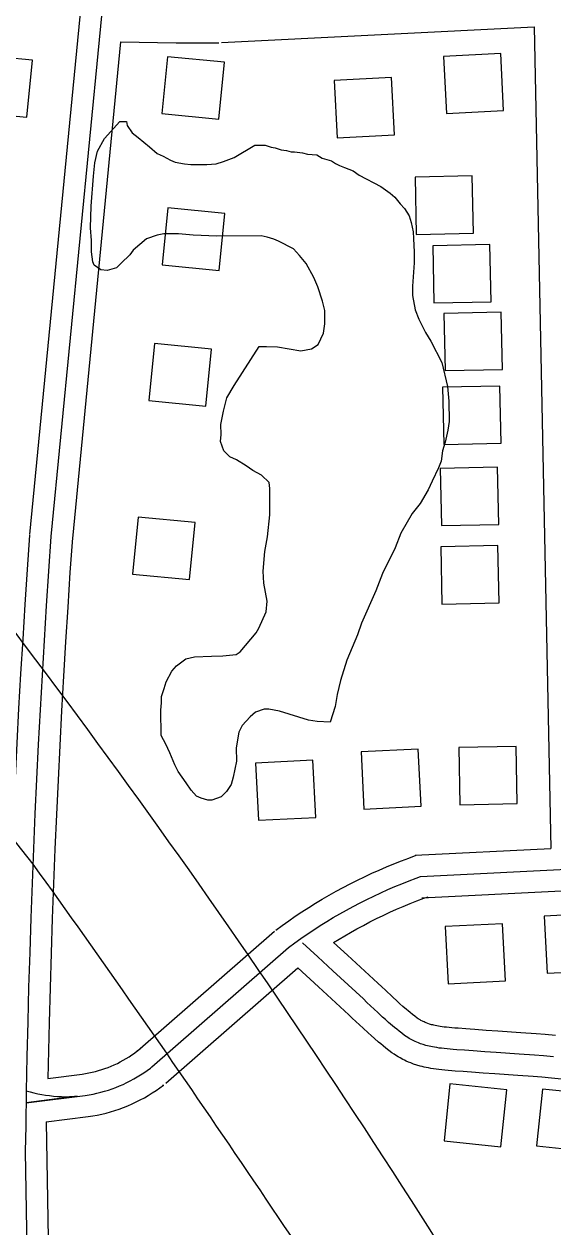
# Model space of a CAD drawing. Extents: x 3313442 to 3351311, y 721974 to 747360.
# Drawn here: x 3333635 to 3334005, y 737227 to 738067 of the extents above; entities that cross this region are included whole.
import ezdxf

# ---------------------------------------------------------------- set-up
doc = ezdxf.new("R2010")
doc.units = 0
for name, color, linetype in [('V-BLDG-OTLN', 7, 'Continuous'), ('V-ROAD-CNTR', 7, 'Continuous'), ('V-SITE-VEGE', 7, 'Continuous')]:
    doc.layers.add(name, color=color, linetype=linetype)

msp = doc.modelspace()

# ---------------------------------------------------------------- linework, layer by layer
at = {"layer": 'V-BLDG-OTLN'}
for points in [[(3333637.32, 738001.77), (3333641.19, 738041.58), (3333601.37, 738045.44), (3333597.51, 738005.63)], [(3333968.16, 738046.36), (3333928.21, 738044.33), (3333930.24, 738004.38), (3333970.19, 738006.42)], [(3333735.43, 738044.14), (3333731.56, 738004.33), (3333771.37, 738000.47), (3333775.24, 738040.28)], [(3333891.92, 738029.49), (3333851.97, 738027.45), (3333854.01, 737987.51), (3333893.95, 737989.54)], [(3333949.17, 737920.81), (3333948.35, 737960.8), (3333908.36, 737959.99), (3333909.18, 737920)], [(3333735.7, 737938.48), (3333731.83, 737898.67), (3333771.65, 737894.81), (3333775.51, 737934.62)], [(3333961.48, 737872.91), (3333960.66, 737912.9), (3333920.67, 737912.09), (3333921.49, 737872.1)], [(3333969.34, 737825.62), (3333968.52, 737865.61), (3333928.53, 737864.79), (3333929.35, 737824.8)], [(3333726.27, 737843.68), (3333722.4, 737803.87), (3333762.21, 737800), (3333766.08, 737839.82)], [(3333968.41, 737774.01), (3333967.59, 737814.01), (3333927.6, 737813.19), (3333928.42, 737773.2)], [(3333966.76, 737717.36), (3333965.94, 737757.35), (3333925.95, 737756.53), (3333926.76, 737716.54)], [(3333714.9, 737722.5), (3333711.04, 737682.69), (3333750.85, 737678.83), (3333754.72, 737718.64)], [(3333967.08, 737662.54), (3333966.26, 737702.54), (3333926.27, 737701.72), (3333927.08, 737661.73)], [(3333872.6, 737518.43), (3333912.55, 737520.43), (3333910.55, 737560.38), (3333870.6, 737558.38)], [(3333979.68, 737522.31), (3333978.86, 737562.3), (3333938.87, 737561.48), (3333939.69, 737521.49)], [(3333799.03, 737510.66), (3333838.98, 737512.67), (3333836.98, 737552.62), (3333797.03, 737550.61)], [(3334038.45, 737445.76), (3333998.5, 737443.76), (3334000.51, 737403.81), (3334040.46, 737405.81)], [(3333969.41, 737438.38), (3333929.46, 737436.37), (3333931.46, 737396.42), (3333971.41, 737398.43)], [(3333972.49, 737322.39), (3333932.7, 737326.51), (3333928.57, 737286.73), (3333968.36, 737282.6)], [(3334037.11, 737318.78), (3333997.32, 737322.91), (3333993.19, 737283.12), (3334032.98, 737279)]]:
    msp.add_lwpolyline(points, close=True, dxfattribs=at)
at = {"layer": 'V-ROAD-CNTR'}
for points in [[(3333641.62, 737480.04), (3333014.09, 738274), (3332253.34, 739234.13)], [(3333747.87, 738735.6), (3333748.38, 738680.63), (3333654.06, 737708.93)], [(3333733.01, 738719.95), (3333733.37, 738681.29), (3333639.13, 737710.38)], [(3333773.06, 738053.94), (3333991.45, 738065.06)], [(3333991.45, 738065.06), (3334003.17, 737490.92)], [(3333702.69, 738054.6), (3333668.99, 737707.48)], [(3333702.68, 738054.59), (3333741.62, 738053.87), (3333750.54, 738053.79), (3333759.45, 738053.78), (3333768.35, 738053.86), (3333771.36, 738053.91)], [(3333639.1, 737709.96), (3333637.42, 737685.75), (3333635.82, 737661.5), (3333634.3, 737637.25), (3333632.86, 737612.99), (3333631.5, 737588.73), (3333630.22, 737564.47), (3333629.01, 737540.2), (3333627.89, 737515.92), (3333626.85, 737491.65), (3333625.52, 737458.02)], [(3333654.06, 737708.93), (3333652.39, 737684.73), (3333650.79, 737660.54), (3333649.27, 737636.34), (3333647.83, 737612.13), (3333646.47, 737587.92), (3333645.2, 737563.7), (3333644, 737539.48), (3333642.88, 737515.26), (3333641.84, 737491.03), (3333640.88, 737466.8), (3333640, 737442.57), (3333639.2, 737418.33), (3333638.48, 737394.09), (3333637.85, 737369.85), (3333637.29, 737345.61), (3333636.81, 737321.36), (3333636.41, 737297.11), (3333636.16, 737279.18)], [(3333669.03, 737707.89), (3333667.35, 737683.72), (3333665.76, 737659.57), (3333664.24, 737635.42), (3333662.81, 737611.26), (3333661.45, 737587.1), (3333660.18, 737562.93), (3333658.98, 737538.76), (3333657.86, 737514.59), (3333656.83, 737490.41), (3333655.87, 737466.23), (3333654.99, 737442.05), (3333654.2, 737417.86), (3333653.48, 737393.67), (3333652.84, 737369.48), (3333651.94, 737330.35)], [(3333912.26, 737471.34), (3334511.59, 737501.43)], [(3333908.52, 737486.17), (3334003.17, 737490.92)], [(3333811.12, 737433.99), (3333815.54, 737437.22), (3333820.1, 737440.44), (3333824.7, 737443.6), (3333829.36, 737446.69), (3333834.05, 737449.71), (3333838.8, 737452.65), (3333843.58, 737455.53), (3333848.41, 737458.34), (3333853.28, 737461.07), (3333858.19, 737463.73), (3333863.14, 737466.32), (3333868.12, 737468.83), (3333873.15, 737471.26), (3333878.21, 737473.63), (3333883.3, 737475.91), (3333888.43, 737478.12), (3333893.59, 737480.26), (3333898.78, 737482.31), (3333903.98, 737484.28), (3333909.24, 737486.21)], [(3333913.02, 737456.36), (3334512.34, 737486.45)], [(3333819.97, 737421.88), (3333824.3, 737425.04), (3333828.67, 737428.13), (3333833.09, 737431.16), (3333837.56, 737434.13), (3333842.07, 737437.03), (3333846.62, 737439.86), (3333851.21, 737442.62), (3333855.85, 737445.31), (3333860.52, 737447.93), (3333865.23, 737450.49), (3333869.98, 737452.97), (3333874.77, 737455.38), (3333879.59, 737457.72), (3333884.45, 737459.99), (3333889.34, 737462.18), (3333894.26, 737464.3), (3333899.22, 737466.35), (3333904.2, 737468.32), (3333909.21, 737470.22), (3333912.26, 737471.34)], [(3333851.37, 737425.36), (3333863.29, 737432.28), (3333867.76, 737434.8), (3333872.28, 737437.24), (3333876.83, 737439.62), (3333881.42, 737441.93), (3333886.04, 737444.18), (3333890.69, 737446.35), (3333895.38, 737448.45), (3333900.1, 737450.48), (3333904.84, 737452.45), (3333909.62, 737454.34), (3333914.44, 737456.16), (3333917.41, 737457.25)], [(3333714.59, 737349.65), (3333810.09, 737433.17)], [(3334005.01, 737345.43), (3333998, 737346.04), (3333991.87, 737346.51), (3333981.14, 737347.27), (3333965.03, 737348.36), (3333956.98, 737348.94), (3333948.93, 737349.59), (3333945.85, 737349.83), (3333942.95, 737350.03), (3333937.46, 737350.38), (3333935.05, 737350.55), (3333932.79, 737350.72), (3333930.68, 737350.91), (3333928.7, 737351.11), (3333926.86, 737351.33), (3333925.13, 737351.56), (3333923.53, 737351.8), (3333922.03, 737352.05), (3333920.63, 737352.31), (3333919.32, 737352.58), (3333918.11, 737352.85), (3333916.98, 737353.13), (3333915.92, 737353.41), (3333913.96, 737353.98), (3333912.26, 737354.54), (3333910.79, 737355.08), (3333909.52, 737355.6), (3333908.42, 737356.08), (3333907.47, 737356.52), (3333906.64, 737356.93), (3333905.21, 737357.69), (3333904.15, 737358.31), (3333903.37, 737358.79), (3333902.2, 737359.55), (3333901.06, 737360.36), (3333899.06, 737361.85), (3333897.22, 737363.27), (3333895.54, 737364.62), (3333893.99, 737365.89), (3333892.56, 737367.1), (3333889.92, 737369.38), (3333887.66, 737371.4), (3333885.71, 737373.18), (3333882.34, 737376.32), (3333877.31, 737381.08), (3333874.78, 737383.46), (3333872.23, 737385.83), (3333850.97, 737405.36), (3333840.38, 737415.15), (3333835.1, 737420.07), (3333829.85, 737425.02)], [(3334006.35, 737360.37), (3333999.23, 737360.99), (3333992.98, 737361.47), (3333982.17, 737362.24), (3333966.08, 737363.32), (3333958.12, 737363.9), (3333950.11, 737364.54), (3333946.95, 737364.79), (3333943.93, 737365), (3333938.46, 737365.35), (3333936.15, 737365.51), (3333934.04, 737365.67), (3333932.1, 737365.84), (3333930.34, 737366.02), (3333928.71, 737366.21), (3333927.23, 737366.41), (3333925.88, 737366.61), (3333924.64, 737366.82), (3333923.51, 737367.03), (3333922.48, 737367.24), (3333921.54, 737367.46), (3333920.67, 737367.67), (3333919.94, 737367.86), (3333918.43, 737368.3), (3333917.22, 737368.7), (3333916.2, 737369.08), (3333915.33, 737369.43), (3333914.6, 737369.75), (3333913.97, 737370.04), (3333913.49, 737370.28), (3333912.49, 737370.81), (3333911.82, 737371.2), (3333911.39, 737371.46), (3333910.63, 737371.96), (3333909.87, 737372.5), (3333908.14, 737373.79), (3333906.5, 737375.06), (3333904.99, 737376.27), (3333903.58, 737377.42), (3333902.3, 737378.5), (3333899.83, 737380.64), (3333897.72, 737382.53), (3333895.88, 737384.21), (3333892.6, 737387.26), (3333887.61, 737391.98), (3333885.04, 737394.41), (3333882.41, 737396.85), (3333861.14, 737416.39), (3333851.41, 737425.38)], [(3333724.47, 737338.36), (3333819.97, 737421.88)], [(3333734.34, 737327.06), (3333826.44, 737407.61)], [(3334012.85, 737329.64), (3334003.67, 737330.49), (3333996.78, 737331.09), (3333990.76, 737331.55), (3333980.11, 737332.31), (3333963.98, 737333.4), (3333955.83, 737333.99), (3333947.74, 737334.64), (3333944.76, 737334.87), (3333941.96, 737335.06), (3333936.46, 737335.41), (3333933.95, 737335.59), (3333931.55, 737335.78), (3333929.26, 737335.98), (3333927.07, 737336.2), (3333925, 737336.44), (3333923.04, 737336.7), (3333921.17, 737336.98), (3333919.41, 737337.28), (3333917.74, 737337.59), (3333916.16, 737337.91), (3333914.68, 737338.25), (3333913.28, 737338.59), (3333911.9, 737338.95), (3333909.49, 737339.66), (3333907.31, 737340.38), (3333905.39, 737341.09), (3333903.72, 737341.77), (3333902.25, 737342.4), (3333900.97, 737343), (3333899.79, 737343.59), (3333897.93, 737344.58), (3333896.48, 737345.41), (3333895.35, 737346.11), (3333893.77, 737347.14), (3333892.24, 737348.22), (3333889.98, 737349.91), (3333887.95, 737351.48), (3333886.09, 737352.96), (3333884.4, 737354.36), (3333882.82, 737355.69), (3333880.01, 737358.12), (3333877.61, 737360.27), (3333875.54, 737362.15), (3333872.07, 737365.39), (3333867.02, 737370.17), (3333864.53, 737372.51), (3333862.05, 737374.82), (3333840.81, 737394.32), (3333826.44, 737407.61)], [(3333651.94, 737330.35), (3333675.9, 737333.33), (3333678.22, 737333.69), (3333680.52, 737334.11), (3333682.81, 737334.6), (3333685.08, 737335.15), (3333687.34, 737335.77), (3333689.58, 737336.45), (3333691.8, 737337.2), (3333693.99, 737338.01), (3333696.16, 737338.89), (3333698.31, 737339.83), (3333700.42, 737340.82), (3333702.51, 737341.88), (3333704.57, 737343), (3333706.59, 737344.18), (3333708.58, 737345.42), (3333710.53, 737346.71), (3333712.44, 737348.06), (3333714.36, 737349.5), (3333716.86, 737351.45)], [(3333636.81, 737321.71), (3333639.48, 737320.94), (3333642.16, 737320.25), (3333644.87, 737319.64), (3333647.59, 737319.1), (3333650.33, 737318.65), (3333653.07, 737318.27), (3333655.83, 737317.97), (3333658.6, 737317.76), (3333661.37, 737317.62), (3333664.14, 737317.56), (3333666.91, 737317.58), (3333669.68, 737317.69), (3333672.45, 737317.87), (3333636.63, 737313.34), (3333677.96, 737318.47), (3333680.71, 737318.89), (3333683.43, 737319.39), (3333686.15, 737319.97), (3333688.84, 737320.63), (3333691.52, 737321.36), (3333694.17, 737322.17), (3333696.8, 737323.06), (3333699.4, 737324.02), (3333701.97, 737325.06), (3333704.51, 737326.17), (3333707.02, 737327.35), (3333709.49, 737328.61), (3333711.93, 737329.93), (3333714.32, 737331.33), (3333716.68, 737332.79), (3333718.99, 737334.32), (3333721.26, 737335.92), (3333723.48, 737337.58), (3333724.47, 737338.36)], [(3333650.81, 737299.98), (3333680.03, 737303.61), (3333683.19, 737304.1), (3333686.35, 737304.68), (3333689.49, 737305.35), (3333692.6, 737306.11), (3333695.69, 737306.95), (3333698.76, 737307.89), (3333701.79, 737308.91), (3333704.8, 737310.03), (3333707.78, 737311.23), (3333710.71, 737312.51), (3333713.62, 737313.88), (3333716.47, 737315.33), (3333719.29, 737316.86), (3333722.06, 737318.47), (3333724.78, 737320.17), (3333727.46, 737321.94), (3333730.08, 737323.78), (3333732.59, 737325.67), (3333732.07, 737325.26)], [(3333650.81, 737299.98), (3333653.35, 737150.66)], [(3333636.16, 737279.18), (3333654.93, 736173.65), (3333659.32, 736024.47)], [(3333651.16, 737278.98), (3333651.16, 737278.98)]]:
    msp.add_lwpolyline(points, dxfattribs=at)
for centre, radius, start, end in [((3328750.99, 733946.05), 6120.05, 31.144316, 38.397058), ((3326142.52, 732091.08), 9234.58, 32.642557, 35.701546)]:
    msp.add_arc(centre, radius, start, end, dxfattribs=at)
at = {"layer": 'V-SITE-VEGE'}
for points in [[(3333781.94, 737814.35), (3333799.52, 737841.67), (3333804.68, 737841.71), (3333812.18, 737841.31), (3333828.6, 737838.63), (3333836.08, 737840.09), (3333840.75, 737842.94), (3333844.43, 737850.93), (3333845.31, 737857.5), (3333845.24, 737866.87), (3333843.78, 737873.42), (3333840.42, 737883.23), (3333837.56, 737889.77), (3333832.32, 737899.56), (3333827.6, 737905.15), (3333823.34, 737909.8), (3333812.99, 737915.34), (3333809.7, 737916.72), (3333805, 737918.09), (3333800.78, 737918.99), (3333769.86, 737918.74), (3333753.45, 737919.55), (3333743.14, 737920.4), (3333732.83, 737920.32), (3333728.15, 737919.34), (3333720.68, 737916.94), (3333711.37, 737908.9), (3333709.05, 737905.6), (3333703.01, 737899.93), (3333699.75, 737896.62), (3333693.21, 737894.7), (3333688.99, 737895.13), (3333684.28, 737898.37), (3333683.32, 737900.71), (3333682.33, 737907.73), (3333682.27, 737915.69), (3333681.73, 737924.59), (3333682.08, 737939.59), (3333683.78, 737960.69), (3333684.64, 737970.06), (3333686.45, 737978.04), (3333691.53, 737986.98), (3333702.21, 737998.79), (3333706.9, 737998.82), (3333707.39, 737996.02), (3333710.71, 737990.89), (3333714.95, 737987.64), (3333722.97, 737981.15), (3333728.16, 737976.5), (3333732.39, 737974.66), (3333737.57, 737971.89), (3333740.86, 737970.52), (3333747.43, 737969.16), (3333751.65, 737968.73), (3333762.9, 737968.82), (3333769.45, 737969.34), (3333774.59, 737970.79), (3333782.06, 737973.66), (3333796.52, 737982.21), (3333803.55, 737982.26), (3333807.78, 737980.89), (3333810.59, 737980.45), (3333814.82, 737979.07), (3333818.57, 737978.64), (3333821.86, 737977.72), (3333824.2, 737977.75), (3333829.83, 737976.85), (3333833.12, 737975.94), (3333839.68, 737975.53), (3333843.45, 737973.21), (3333850.02, 737971.39), (3333852.85, 737969.54), (3333855.67, 737968.16), (3333858.96, 737966.78), (3333865.07, 737964.49), (3333869.31, 737961.24), (3333884.37, 737953.4), (3333890.96, 737948.76), (3333894.27, 737945.98), (3333898.05, 737941.33)], [(3333898.05, 737941.33), (3333900.89, 737938.07), (3333904.21, 737932.94), (3333905.66, 737928.27), (3333907.11, 737921.72), (3333907.15, 737917.03), (3333907.69, 737907.67), (3333907.75, 737900.17), (3333907.34, 737893.61), (3333906.48, 737883.76), (3333906.53, 737877.2), (3333908.48, 737867.38), (3333910.88, 737860.84), (3333915.64, 737851.51), (3333919.44, 737845.45), (3333927.05, 737830.52), (3333930.94, 737813.68), (3333931.96, 737803.38), (3333932.07, 737789.32), (3333931.18, 737783.23), (3333929.38, 737774.78), (3333927.55, 737768.67), (3333926.67, 737761.64), (3333924.83, 737756.94), (3333920.23, 737747.53), (3333917.46, 737741.42), (3333911.92, 737732), (3333906.35, 737724.93), (3333898.5, 737711.28), (3333894.36, 737700.94), (3333885.6, 737683.06), (3333881.02, 737670.85), (3333870.89, 737648.28), (3333868.14, 737640.29), (3333860.79, 737622.43), (3333856.22, 737608.33), (3333853.96, 737598.47), (3333852.62, 737590.03), (3333848.96, 737579.22), (3333840.05, 737579.62), (3333833.95, 737580.51), (3333813.75, 737586.91), (3333806.25, 737588.25), (3333802.97, 737588.22), (3333796.89, 737586.3), (3333793.17, 737582.99), (3333787.6, 737576.86), (3333785.29, 737572.15), (3333783.51, 737561.36), (3333783.58, 737551.99), (3333781.33, 737540.73), (3333779.96, 737535.57), (3333776.72, 737530.85), (3333773.01, 737527.08), (3333766.46, 737524.68), (3333763.66, 737524.66), (3333758.96, 737526.03), (3333755.67, 737527.4), (3333751.89, 737531.59), (3333748.56, 737536.72), (3333742.88, 737544.64), (3333740.5, 737549.3), (3333737.15, 737557.71), (3333734.29, 737563.77), (3333730.96, 737569.84), (3333730.82, 737587.65), (3333731.25, 737592.8), (3333731.21, 737597.02), (3333733.04, 737602.66), (3333734.41, 737607.35), (3333738.56, 737614.88), (3333741.81, 737618.66), (3333748.34, 737623.39), (3333754.41, 737624.85), (3333766.12, 737625.41), (3333774.09, 737625.48), (3333783.45, 737626.49), (3333786.25, 737628.38), (3333797.39, 737641.59), (3333799.23, 737644.89), (3333804.29, 737656.17), (3333805.17, 737663.68), (3333802.73, 737676.31), (3333802.19, 737684.73), (3333803.49, 737698.33), (3333805.28, 737708.66), (3333807.03, 737724.13), (3333806.88, 737742.4), (3333806.38, 737746.61), (3333801.18, 737751.73), (3333795.07, 737754.96), (3333790.36, 737758.2), (3333783.76, 737762.36), (3333779.06, 737764.67), (3333774.81, 737768.85), (3333772.41, 737775.39), (3333772.84, 737780.08), (3333772.79, 737787.11), (3333774.59, 737796.49), (3333776.85, 737805.88), (3333781.94, 737814.35)]]:
    msp.add_lwpolyline(points, dxfattribs=at)

doc.saveas('drawing.dxf')
